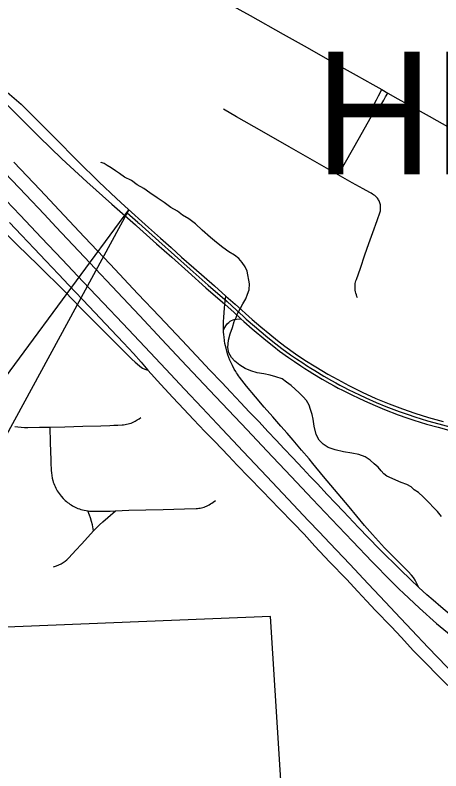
# Model space of a CAD drawing. Extents: x -59 to 82, y -3 to 49.
# Drawn here: x 2.868 to 3.527, y 17.283 to 18.453 of the extents above; entities that cross this region are included whole.
import ezdxf

# ---------------------------------------------------------------- set-up
doc = ezdxf.new("R2010")
doc.units = 0
for name, color, linetype in [('GM_X_City_Street', 7, 'Continuous'), ('GM_X_Corporation', 7, 'Continuous'), ('GM_X_Corporation_Text', 7, 'Continuous'), ('GM_X_County_Road', 7, 'Continuous'), ('GM_X_Interchange_Ramps', 7, 'Continuous'), ('GM_X_Interstate_Route', 7, 'Continuous'), ('GM_X_Minor_River', 7, 'Continuous'), ('GM_X_State_Route', 7, 'Continuous'), ('SH_Data', 7, 'Continuous')]:
    doc.layers.add(name, color=color, linetype=linetype)

msp = doc.modelspace()

# ---------------------------------------------------------------- linework, layer by layer
at = {"layer": 'GM_X_City_Street'}
for points in [[(3.4225, 18.303), (3.4224, 18.3071), (3.4227, 18.3114), (3.423, 18.3133), (3.4236, 18.315), (3.4246, 18.3172), (3.4269, 18.3222), (3.4302, 18.3282), (3.4354, 18.3378)], [(3.4225, 18.303), (3.4251, 18.3042), (3.427, 18.3052), (3.4286, 18.3065), (3.4303, 18.3081), (3.4314, 18.3095), (3.4383, 18.3214), (3.4413, 18.3267), (3.4447, 18.3325)], [(3.3976, 18.0154), (3.3968, 18.0177), (3.396, 18.0201), (3.3953, 18.0225), (3.3946, 18.0249), (3.3941, 18.0273), (3.3939, 18.0294), (3.3943, 18.0377), (3.3948, 18.0398), (3.3953, 18.0419), (3.396, 18.0439), (3.4021, 18.0616), (3.4091, 18.0819), (3.4153, 18.0994), (3.4214, 18.1164), (3.4281, 18.1353), (3.4327, 18.1486), (3.4331, 18.1503), (3.4333, 18.1516), (3.4335, 18.1532), (3.4332, 18.1594), (3.4328, 18.161), (3.4324, 18.1626), (3.4318, 18.1641), (3.4311, 18.1656), (3.4303, 18.1671), (3.4295, 18.1684), (3.4285, 18.1698), (3.4274, 18.171), (3.4262, 18.1723), (3.4243, 18.1738), (3.4225, 18.175), (3.4207, 18.1762), (3.4188, 18.1773), (3.417, 18.1783), (3.4065, 18.1842), (3.3896, 18.1935), (3.368, 18.2059), (3.339, 18.2225), (3.2919, 18.2493), (3.2493, 18.2736), (3.2104, 18.2958), (3.19, 18.3074)], [(3.368, 18.2059), (3.3769, 18.2218), (3.3918, 18.2483), (3.4052, 18.2721), (3.4171, 18.2933), (3.4225, 18.303)], [(2.867, 17.8162), (2.872, 17.8156), (2.8771, 17.8153), (2.8823, 17.815), (2.8874, 17.8149), (2.9053, 17.8151), (2.9213, 17.8154), (2.9445, 17.816), (2.9724, 17.8168), (3.0004, 17.8175), (3.0142, 17.8179), (3.0205, 17.8182), (3.0268, 17.8185), (3.0332, 17.8188), (3.0355, 17.8191), (3.0378, 17.8194), (3.0402, 17.8198), (3.0425, 17.8203), (3.0447, 17.8209), (3.047, 17.8216), (3.0502, 17.8231), (3.0533, 17.8247), (3.0564, 17.8264), (3.0594, 17.8281), (3.0624, 17.83)], [(2.9213, 17.8154), (2.922, 17.7916), (2.9227, 17.7642), (2.9229, 17.7563), (2.9232, 17.7524), (2.9234, 17.7483), (2.9238, 17.7444), (2.9243, 17.7402), (2.9249, 17.7365), (2.9257, 17.7327), (2.9265, 17.7303), (2.9274, 17.728), (2.9283, 17.7256), (2.9294, 17.7233), (2.9305, 17.721), (2.9317, 17.7188), (2.9329, 17.7166), (2.9343, 17.7145), (2.9357, 17.7124), (2.9372, 17.7104), (2.9387, 17.7084), (2.9418, 17.7051), (2.9435, 17.7034), (2.9452, 17.7019), (2.9469, 17.7003), (2.9487, 17.6989), (2.9506, 17.6975), (2.9525, 17.6962), (2.9545, 17.6949), (2.9565, 17.6937), (2.9585, 17.6926), (2.9606, 17.6915), (2.9627, 17.6905), (2.9648, 17.6896), (2.967, 17.6887), (2.9692, 17.6879), (2.9718, 17.6872), (2.9745, 17.6866), (2.9773, 17.6861), (2.9801, 17.6857), (2.9828, 17.6854), (2.9891, 17.685), (3.0052, 17.6852), (3.0148, 17.6855), (3.0229, 17.6859), (3.0434, 17.6866), (3.0697, 17.6873), (3.0969, 17.688), (3.1297, 17.6889), (3.1478, 17.6894), (3.1499, 17.6895), (3.1519, 17.6898), (3.154, 17.6901), (3.156, 17.6905), (3.1581, 17.691), (3.1601, 17.6916), (3.1621, 17.6923), (3.164, 17.693), (3.1661, 17.694), (3.1682, 17.6952), (3.1702, 17.6964), (3.1722, 17.6977), (3.1741, 17.6991), (3.1778, 17.702)], [(2.9272, 17.5992), (2.9318, 17.6007), (2.9354, 17.6021), (2.939, 17.6039), (2.9418, 17.6056), (2.9449, 17.6079), (2.9478, 17.6101), (2.9507, 17.6131), (2.9618, 17.6248), (2.9705, 17.6342), (2.9803, 17.6449), (2.9891, 17.6546), (2.9952, 17.661), (2.9984, 17.6641), (3.0034, 17.6688), (3.0109, 17.6756), (3.0229, 17.6859)], [(2.9891, 17.6546), (2.9873, 17.6642), (2.9859, 17.6693), (2.9844, 17.6747), (2.9826, 17.6793), (2.9801, 17.6857)]]:
    msp.add_lwpolyline(points, dxfattribs=at)
at = {"layer": 'GM_X_Corporation'}
msp.add_lwpolyline([(3.8612, 17.132), (3.2889, 17.113), (3.2631, 17.5222), (2.1518, 17.4771), (2.1368, 18.3561), (2.2585, 18.361), (2.3799, 18.4018), (2.6193, 18.4962), (2.9167, 18.6103), (2.6809, 18.7455), (2.9591, 18.836), (2.9277, 20.1527), (4.0816, 20.1703)], dxfattribs=at)
msp.add_lwpolyline([(2.2364, 14.1), (4.509, 14.1), (4.4817, 15.6631), (4.4645, 16.5986), (3.8718, 16.5805), (3.8612, 17.132), (3.2889, 17.113), (3.2631, 17.5222), (2.1518, 17.4771), (2.1964, 16.4094), (2.2357, 14.1321)], close=True, dxfattribs=at)
at = {"layer": 'GM_X_County_Road'}
msp.add_lwpolyline([(3.1505, 18.4982), (3.178, 18.4827), (3.2314, 18.4525), (3.2826, 18.4237), (3.3198, 18.4028), (3.3584, 18.381), (3.3955, 18.3601), (3.4213, 18.3455), (3.4354, 18.3378), (3.4447, 18.3325), (3.4603, 18.3236), (3.4751, 18.3154), (3.5087, 18.2965), (3.5404, 18.2785)], dxfattribs=at)
at = {"layer": 'GM_X_Interchange_Ramps'}
msp.add_line((3.1925, 18.0057), (3.1937, 18.0182), dxfattribs=at)
for points in [[(3.5432, 17.5233), (3.5268, 17.537), (3.5149, 17.5473), (3.5051, 17.5558), (3.4926, 17.5671), (3.4651, 17.5932), (3.4308, 17.6276), (3.3994, 17.6601), (3.3758, 17.6845), (3.3635, 17.6978), (3.3507, 17.7112), (3.3355, 17.7274), (3.3286, 17.7346), (3.3246, 17.7388), (3.3129, 17.7511), (3.2972, 17.7681), (3.2841, 17.7818), (3.2718, 17.7949), (3.2587, 17.8088), (3.2452, 17.8233), (3.2302, 17.839), (3.217, 17.8531), (3.2017, 17.8692), (3.1874, 17.8846), (3.1687, 17.9041), (3.1557, 17.918), (3.1407, 17.9339), (3.1262, 17.9493), (3.1081, 17.9684), (3.0909, 17.9866), (3.0576, 18.0219), (3.0148, 18.0674), (2.9752, 18.1092), (2.9436, 18.1428), (2.9062, 18.1829), (2.8658, 18.2255)], [(2.8586, 18.1321), (2.8772, 18.1126), (2.897, 18.0918), (2.9151, 18.0727), (2.9347, 18.0522), (2.9509, 18.0351), (2.9821, 18.0019), (3.0162, 17.9661), (3.0355, 17.946), (3.0511, 17.9292), (3.0627, 17.9157), (3.0728, 17.9037), (3.0934, 17.8814), (3.112, 17.8614), (3.1288, 17.8432), (3.1438, 17.827), (3.1611, 17.8086), (3.1767, 17.7931), (3.198, 17.771), (3.2115, 17.7566), (3.2295, 17.7381), (3.2507, 17.7163), (3.2766, 17.6894), (3.2984, 17.6666), (3.3151, 17.6494), (3.3316, 17.6312), (3.3544, 17.607), (3.3807, 17.5799), (3.3982, 17.5609), (3.4116, 17.5465), (3.4256, 17.5317), (3.4498, 17.5065), (3.4656, 17.4895), (3.4841, 17.4697), (3.4998, 17.4537), (3.5256, 17.4275), (3.5494, 17.404)], [(2.8504, 18.1176), (2.8709, 18.0977), (2.903, 18.0662), (2.9449, 18.025), (2.9685, 18.0007), (3.0049, 17.9641), (3.0339, 17.9351), (3.0416, 17.9271), (3.0483, 17.9203), (3.0532, 17.9159), (3.0565, 17.9131), (3.0604, 17.9099), (3.0646, 17.9068), (3.0682, 17.9052), (3.0728, 17.9037)], [(3.19, 17.9701), (3.1902, 17.9785), (3.1907, 17.9855), (3.1919, 17.9993), (3.1925, 18.0057)], [(3.1902, 17.9662), (3.194, 17.9723), (3.1966, 17.9756), (3.1984, 17.9774), (3.2006, 17.9792), (3.2028, 17.9803), (3.205, 17.9812), (3.2067, 17.9817), (3.2101, 17.9823), (3.217, 17.9832)], [(3.421, 17.6489), (3.4087, 17.6629), (3.3966, 17.6773), (3.3848, 17.6918), (3.3733, 17.7055), (3.3452, 17.7388), (3.3286, 17.7588), (3.3227, 17.766), (3.3111, 17.7798), (3.298, 17.795), (3.2886, 17.8061), (3.2791, 17.8167), (3.2667, 17.8312), (3.2533, 17.8462), (3.2398, 17.862), (3.2257, 17.8787), (3.2149, 17.8928), (3.2133, 17.8949), (3.2118, 17.8971), (3.2104, 17.8993), (3.2091, 17.9015), (3.2069, 17.9052), (3.204, 17.9106), (3.2, 17.919), (3.1971, 17.927), (3.196, 17.9307), (3.1941, 17.9374), (3.1925, 17.9446), (3.1917, 17.9487), (3.191, 17.9551), (3.1906, 17.9584), (3.1903, 17.9631), (3.1902, 17.9662), (3.19, 17.9701)], [(3.4926, 17.5671), (3.4893, 17.5745), (3.4871, 17.5785), (3.4844, 17.5824), (3.4812, 17.5863), (3.4761, 17.5916), (3.4642, 17.6038), (3.4395, 17.6286), (3.421, 17.6489)]]:
    msp.add_lwpolyline(points, dxfattribs=at)
at = {"layer": 'GM_X_Interstate_Route'}
for points in [[(2.8523, 18.2085), (2.8839, 18.1751), (2.9124, 18.1449), (2.931, 18.1249), (2.9834, 18.0695), (3.0259, 18.0243), (3.06, 17.9879), (3.0948, 17.9512), (3.1253, 17.9185), (3.1686, 17.8728), (3.2267, 17.8113), (3.2574, 17.7785), (3.2949, 17.7391), (3.3282, 17.7039), (3.3574, 17.673), (3.3898, 17.6388), (3.4204, 17.6069), (3.4498, 17.5767), (3.4621, 17.5647)], [(2.8539, 18.1664), (2.8756, 18.1437), (2.9085, 18.1086), (2.9404, 18.0748), (2.9728, 18.0405), (3.0038, 18.0075), (3.0341, 17.9755), (3.0682, 17.9395), (3.1009, 17.9048), (3.1298, 17.8741), (3.1572, 17.845), (3.1805, 17.8204), (3.2206, 17.7778), (3.2573, 17.739), (3.2903, 17.7039), (3.322, 17.6703), (3.3383, 17.6532), (3.3546, 17.6358), (3.3857, 17.603), (3.4142, 17.5725), (3.441, 17.5443), (3.456, 17.5284)], [(3.4621, 17.5647), (3.4689, 17.5581), (3.4938, 17.5351), (3.52, 17.5116), (3.5539, 17.4837), (3.5832, 17.4601), (3.603, 17.445), (3.6351, 17.4217), (3.6655, 17.4008), (3.7046, 17.3755), (3.7443, 17.3518), (3.7794, 17.3319), (3.8329, 17.304), (3.8707, 17.286), (3.9196, 17.2651), (3.9595, 17.2494), (4.0033, 17.2335), (4.0448, 17.2202), (4.0684, 17.2131), (4.0943, 17.2058), (4.1217, 17.199)], [(3.456, 17.5284), (3.4819, 17.501), (3.5071, 17.4741), (3.5359, 17.4441), (3.5507, 17.4301), (3.5664, 17.4143), (3.5814, 17.4008), (3.5946, 17.3894), (3.6171, 17.3702), (3.6414, 17.3504), (3.6669, 17.3312), (3.6765, 17.3244)]]:
    msp.add_lwpolyline(points, dxfattribs=at)
at = {"layer": 'GM_X_Minor_River'}
for points in [[(3.2304, 18.0369), (3.2271, 18.0566), (3.224, 18.0634), (3.2193, 18.0702), (3.2139, 18.0762), (3.207, 18.0814), (3.1986, 18.0866), (3.1894, 18.0934), (3.1794, 18.1009), (3.1702, 18.1091), (3.1571, 18.1203), (3.1471, 18.1301), (3.1364, 18.1376), (3.1265, 18.1435), (3.1188, 18.1495), (3.1088, 18.1555), (3.0981, 18.163), (3.0874, 18.1704), (3.0759, 18.1779), (3.0667, 18.1846), (3.0567, 18.1906), (3.0475, 18.1973), (3.0368, 18.2025), (3.0291, 18.2077), (3.023, 18.2122), (3.0161, 18.2167), (3.01, 18.2204), (3.0054, 18.2234), (3.0008, 18.2249), (3.0008, 18.2256), (3.0008, 18.2249)], [(3.5277, 17.6772), (3.5215, 17.6847), (3.5154, 17.6907), (3.5084, 17.6982), (3.4992, 17.7072), (3.4923, 17.714), (3.4854, 17.7185), (3.4808, 17.723), (3.4739, 17.7267), (3.4655, 17.7296), (3.4433, 17.7392), (3.4387, 17.743), (3.4341, 17.7475), (3.4295, 17.7535), (3.4233, 17.7587), (3.4172, 17.764), (3.4095, 17.7692), (3.3996, 17.7729), (3.3889, 17.775), (3.376, 17.7772), (3.363, 17.7801), (3.3524, 17.7837), (3.3447, 17.7889), (3.3385, 17.795), (3.3339, 17.804), (3.3306, 17.8169), (3.329, 17.8275), (3.3274, 17.8351), (3.325, 17.8427), (3.3226, 17.8495), (3.3187, 17.8563), (3.3133, 17.8623), (3.3072, 17.8683), (3.301, 17.8743), (3.2949, 17.8796), (3.288, 17.8848), (3.281, 17.89), (3.2711, 17.893), (3.2627, 17.8959), (3.2528, 17.898), (3.2422, 17.8994), (3.2323, 17.9024), (3.2239, 17.9061), (3.2154, 17.9113), (3.2078, 17.9173), (3.2024, 17.9233), (3.1985, 17.9301), (3.1969, 17.9384), (3.1982, 17.9498), (3.2004, 17.9597), (3.204, 17.9697), (3.2069, 17.9788), (3.2099, 17.9849), (3.2121, 17.991), (3.2158, 17.9987), (3.2202, 18.0063), (3.2247, 18.014), (3.2276, 18.0209), (3.2298, 18.0277), (3.2304, 18.0369)]]:
    msp.add_lwpolyline(points, dxfattribs=at)
at = {"layer": 'GM_X_State_Route'}
for points in [[(2.7758, 18.3698), (2.7833, 18.3659), (2.7946, 18.3597), (2.8055, 18.3531), (2.8128, 18.3487), (2.8218, 18.3428), (2.8287, 18.3378), (2.8414, 18.3272), (2.8524, 18.3169), (2.8642, 18.3055), (2.8729, 18.2968), (2.8835, 18.2861), (2.8934, 18.2759), (2.9048, 18.2647), (2.9399, 18.2309), (2.9785, 18.1951), (3.0175, 18.1606), (3.054, 18.1284)], [(2.855, 18.3341), (2.8767, 18.3152), (2.8893, 18.3031), (2.9289, 18.263), (2.9648, 18.227), (2.9971, 18.1949), (3.0246, 18.1691), (3.0373, 18.1576), (3.0741, 18.1244), (3.0925, 18.108), (3.1092, 18.0932), (3.1254, 18.0786), (3.1445, 18.0619), (3.1761, 18.034), (3.1937, 18.0182), (3.2082, 18.0055), (3.2345, 17.9821), (3.248, 17.9704), (3.2618, 17.959), (3.2737, 17.9493), (3.2853, 17.9406), (3.3017, 17.9286), (3.3162, 17.9192), (3.333, 17.9085), (3.3517, 17.8975), (3.367, 17.8889), (3.3841, 17.8798), (3.4047, 17.8696), (3.4259, 17.8599), (3.4466, 17.8515), (3.4674, 17.8434), (3.4866, 17.837), (3.5075, 17.8304), (3.5302, 17.8242)], [(3.054, 18.1284), (3.0554, 18.1271), (3.0865, 18.0992), (3.1101, 18.0782), (3.1353, 18.0557), (3.1631, 18.0311), (3.1925, 18.0057), (3.2067, 17.9927), (3.217, 17.9832), (3.2218, 17.9787), (3.2347, 17.9675), (3.2556, 17.9499), (3.268, 17.94), (3.2771, 17.933), (3.2911, 17.9231), (3.3001, 17.9168), (3.3099, 17.9104), (3.3161, 17.9063), (3.3226, 17.9022), (3.3287, 17.8983), (3.3431, 17.8897), (3.355, 17.8829), (3.3613, 17.8794), (3.3678, 17.8758), (3.3743, 17.8725), (3.3808, 17.8692), (3.3898, 17.8647), (3.3987, 17.8605), (3.4084, 17.856), (3.4248, 17.8487), (3.4395, 17.8425), (3.4605, 17.8346), (3.4742, 17.8298), (3.4851, 17.8261), (3.5045, 17.8201), (3.5225, 17.8152), (3.5391, 17.8108)]]:
    msp.add_lwpolyline(points, dxfattribs=at)
at = {"layer": 'SH_Data'}
msp.add_line((3.0575, 18.1323), (3.0411, 18.1468), dxfattribs=at)
for points in [[(3.8612, 17.132), (3.2889, 17.113), (3.2631, 17.5222), (2.1518, 17.4771), (2.1368, 18.3561), (2.2585, 18.361), (2.3799, 18.4018), (2.6193, 18.4962), (2.9167, 18.6103), (2.6809, 18.7455), (2.9591, 18.836), (2.9277, 20.1527), (4.0816, 20.1703)], [(3.0575, 18.1323), (3.0589, 18.131), (3.09, 18.1031), (3.1388, 18.0596), (3.1666, 18.035), (3.196, 18.0096), (3.2102, 17.9966), (3.2206, 17.9871), (3.2253, 17.9826), (3.2381, 17.9714), (3.259, 17.954), (3.2712, 17.9442), (3.2803, 17.9373), (3.2941, 17.9274), (3.3031, 17.9212), (3.3128, 17.9148), (3.3189, 17.9107), (3.3254, 17.9066), (3.3314, 17.9028), (3.3458, 17.8943), (3.3576, 17.8875), (3.3639, 17.884), (3.3703, 17.8805), (3.3767, 17.8772), (3.3832, 17.8738), (3.3921, 17.8694), (3.401, 17.8652), (3.4106, 17.8607), (3.4268, 17.8535), (3.4414, 17.8474), (3.4623, 17.8395), (3.4759, 17.8347), (3.4867, 17.8311), (3.506, 17.8251), (3.5238, 17.8203), (3.5404, 17.8159)]]:
    msp.add_lwpolyline(points, dxfattribs=at)
msp.add_lwpolyline([(2.2489, 17.0745), (3.0438, 18.1518), (2.4573, 17.0745)], close=True, dxfattribs=at)

# ---------------------------------------------------------------- texts
at = {"layer": 'GM_X_Corporation_Text'}
msp.add_text('HEIGHTS', height=0.18939, rotation=0, dxfattribs=at).set_placement((3.3315, 18.2069))

doc.saveas('drawing.dxf')
